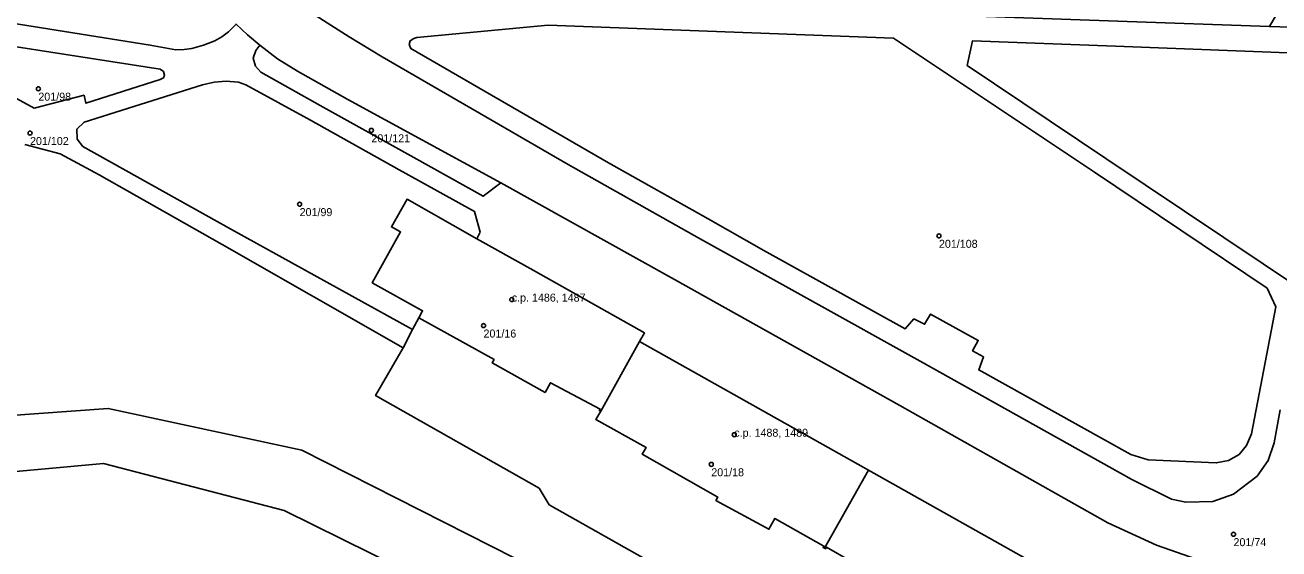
# Model space of a CAD drawing. Extents: x -878211 to -870363, y -1058464 to -1052522.
# Drawn here: x -873711.9 to -873555.2, y -1055780.6 to -1055715.1 of the extents above; entities that cross this region are included whole.
import ezdxf

# ---------------------------------------------------------------- set-up
doc = ezdxf.new("R2010")
doc.units = 0
for name, color, linetype in [('Definiční body', 7, 'Continuous'), ('Polygon budovy', 7, 'Continuous'), ('Polygon parcely', 7, 'Continuous')]:
    doc.layers.add(name, color=color, linetype=linetype)

msp = doc.modelspace()

# ---------------------------------------------------------------- linework, layer by layer
at = {"layer": 'Definiční body'}
for centre in [(-873710.22, -1055723.04994), (-873711.26, -1055728.58994), (-873668.6, -1055728.24994), (-873677.57, -1055737.47994), (-873597.68, -1055741.43994), (-873651.06, -1055749.40994), (-873654.59, -1055752.65994), (-873623.25, -1055766.29994), (-873626.13, -1055769.99994), (-873560.87, -1055778.73994)]:
    msp.add_circle(centre, 0.25, dxfattribs=at)
at = {"layer": 'Polygon budovy'}
for points in [[(-873662.69, -1055751.68), (-873653.26, -1055756.91), (-873653.49, -1055757.32), (-873646.9, -1055761), (-873646.23, -1055759.79), (-873640.03, -1055763.1), (-873640.12, -1055763.26), (-873639.95, -1055763.35), (-873635.09, -1055754.65), (-873634.49, -1055753.57), (-873648.75, -1055745.53), (-873655.43, -1055741.81), (-873664.14, -1055736.85), (-873666.09, -1055740.32), (-873664.96, -1055740.95), (-873668.49, -1055747.29), (-873662.2, -1055750.8)], [(-873635.09, -1055754.65), (-873639.95, -1055763.35), (-873640.54, -1055764.41), (-873634.25, -1055767.91), (-873634.77, -1055768.71), (-873625.33, -1055774.1), (-873625.55, -1055774.5), (-873618.93, -1055778.11), (-873618.17, -1055776.75), (-873612.06, -1055780.22), (-873612.16, -1055780.38), (-873611.98, -1055780.47), (-873606.48, -1055770.71)], [(-873605.64, -1055783.84), (-873606.18, -1055784.79), (-873596.75, -1055790.09), (-873596.98, -1055790.49), (-873590.39, -1055794.18), (-873589.64, -1055792.84), (-873583.53, -1055796.26), (-873583.62, -1055796.45), (-873583.44, -1055796.53), (-873578.58, -1055787.81), (-873577.97, -1055786.79), (-873606.48, -1055770.71), (-873611.98, -1055780.47), (-873611.83, -1055780.55), (-873611.74, -1055780.37)]]:
    msp.add_lwpolyline(points, close=True, dxfattribs=at)
at = {"layer": 'Polygon parcely'}
for points in [[(-873556.36, -1055715.27), (-873555.35, -1055713.48), (-873569.06, -1055705.68), (-873562.38, -1055694.15), (-873564.71, -1055692.84), (-873576.93, -1055700.73), (-873594.28, -1055712.55), (-873594.11, -1055713.95), (-873575.32, -1055714.58)], [(-873520.69, -1055711.19), (-873530.65, -1055705.54), (-873532.46, -1055704.59), (-873531.73, -1055703.24), (-873537.05, -1055700.31), (-873538.29, -1055702.55), (-873538.43, -1055702.48), (-873539.65, -1055704.62), (-873547.68, -1055700.04), (-873548.72, -1055701.94), (-873552.35, -1055708.16), (-873551.42, -1055708.69), (-873552.61, -1055710.72), (-873553.51, -1055710.22), (-873555.35, -1055713.48), (-873556.36, -1055715.27), (-873555.08, -1055715.32), (-873545.24, -1055715.68), (-873548.64, -1055711.57), (-873544.97, -1055705.09), (-873543.59, -1055704.72), (-873525.3, -1055715.24), (-873523.69, -1055716.17), (-873521.21, -1055711.38)], [(-873727.56, -1055716.85), (-873727.19, -1055717.26), (-873717.34, -1055723.12), (-873716.65, -1055722.25), (-873710.76, -1055725.49), (-873704.51, -1055723.86), (-873704.27, -1055724.85), (-873694.98, -1055721.9), (-873694.58, -1055721.68), (-873694.47, -1055721.34), (-873694.57, -1055720.91), (-873694.98, -1055720.6), (-873726.64, -1055715.68), (-873727.17, -1055715.9), (-873727.48, -1055716.32)], [(-873727.56, -1055716.85), (-873727.48, -1055716.32), (-873727.17, -1055715.9), (-873726.64, -1055715.68), (-873694.98, -1055720.6), (-873694.57, -1055720.91), (-873694.47, -1055721.34), (-873694.58, -1055721.68), (-873694.98, -1055721.9), (-873704.27, -1055724.85), (-873704.51, -1055723.86), (-873710.76, -1055725.49), (-873716.65, -1055722.25), (-873717.34, -1055723.12), (-873727.19, -1055717.26)], [(-873663.9, -1055717.53), (-873663.74, -1055717.04), (-873663.31, -1055716.75), (-873662.93, -1055716.64), (-873646.5, -1055715.09), (-873603.37, -1055716.72), (-873578.25, -1055733.47), (-873556.67, -1055747.98), (-873555.57, -1055750.33), (-873558.63, -1055766.17), (-873559.24, -1055767.66), (-873560.18, -1055768.77), (-873561.51, -1055769.51), (-873563.03, -1055769.82), (-873571.52, -1055769.42), (-873573.7, -1055768.75), (-873592.7, -1055758.2), (-873592.11, -1055756.57), (-873593.47, -1055755.82), (-873592.77, -1055754.5), (-873598.73, -1055751.21), (-873599.48, -1055752.49), (-873600.81, -1055751.81), (-873601.88, -1055753.04), (-873619.56, -1055743.25), (-873626.51, -1055739.31), (-873638.98, -1055732.3), (-873663.67, -1055718.02)], [(-873663.9, -1055717.53), (-873663.67, -1055718.02), (-873638.98, -1055732.3), (-873626.51, -1055739.31), (-873619.56, -1055743.25), (-873601.88, -1055753.04), (-873600.81, -1055751.81), (-873599.48, -1055752.49), (-873598.73, -1055751.21), (-873592.77, -1055754.5), (-873593.47, -1055755.82), (-873592.11, -1055756.57), (-873592.7, -1055758.2), (-873573.7, -1055768.75), (-873571.52, -1055769.42), (-873563.03, -1055769.82), (-873561.51, -1055769.51), (-873560.18, -1055768.77), (-873559.24, -1055767.66), (-873558.63, -1055766.17), (-873555.57, -1055750.33), (-873556.67, -1055747.98), (-873578.25, -1055733.47), (-873603.37, -1055716.72), (-873646.5, -1055715.09), (-873662.93, -1055716.64), (-873663.31, -1055716.75), (-873663.74, -1055717.04)], [(-873652.44, -1055734.81), (-873671.56, -1055724.41), (-873677.82, -1055720.86), (-873680.35, -1055719.3), (-873682.53, -1055717.61), (-873683.03, -1055718.28), (-873683.39, -1055719.24), (-873683.1, -1055720.22), (-873682.4, -1055720.96), (-873675, -1055725.14), (-873663.3, -1055731.63), (-873654.65, -1055736.49)], [(-873685.22, -1055722.21), (-873686.74, -1055722.08), (-873688.23, -1055722.22), (-873689.7, -1055722.56), (-873704.49, -1055727.23), (-873705.4, -1055728.08), (-873705.37, -1055729.35), (-873704.65, -1055730.26), (-873686.07, -1055740.65), (-873663.48, -1055753.14), (-873662.69, -1055751.68), (-873662.2, -1055750.8), (-873668.49, -1055747.29), (-873664.96, -1055740.95), (-873666.09, -1055740.32), (-873664.14, -1055736.85), (-873655.43, -1055741.81), (-873655.01, -1055740.98), (-873655.7, -1055738.39), (-873664.29, -1055733.65), (-873665.13, -1055733.17), (-873676.22, -1055726.99), (-873684.3, -1055722.56)], [(-873648.75, -1055745.53), (-873655.43, -1055741.81), (-873664.14, -1055736.85), (-873666.09, -1055740.32), (-873664.96, -1055740.95), (-873668.49, -1055747.29), (-873662.2, -1055750.8), (-873662.69, -1055751.68), (-873653.26, -1055756.91), (-873653.49, -1055757.32), (-873646.9, -1055761), (-873646.23, -1055759.79), (-873640.03, -1055763.1), (-873640.12, -1055763.26), (-873639.95, -1055763.35), (-873635.09, -1055754.65), (-873634.49, -1055753.57)], [(-873606.48, -1055770.71), (-873635.09, -1055754.65), (-873639.95, -1055763.35), (-873640.54, -1055764.41), (-873634.25, -1055767.91), (-873634.77, -1055768.71), (-873625.33, -1055774.1), (-873625.55, -1055774.5), (-873618.93, -1055778.11), (-873618.17, -1055776.75), (-873612.06, -1055780.22), (-873612.16, -1055780.38), (-873611.98, -1055780.47)], [(-873597.32, -1055860.12), (-873588.63, -1055857.43), (-873571.01, -1055846.23), (-873572.66, -1055832.58), (-873589.42, -1055824.02), (-873615.6, -1055809.7), (-873631.57, -1055802.21), (-873654.04, -1055788.37), (-873679.52, -1055775.79), (-873702.07, -1055769.88), (-873724.9, -1055771.98), (-873722.79, -1055780.85), (-873719.38, -1055801.1), (-873680.36, -1055819.48)], [(-873606.48, -1055770.71), (-873611.98, -1055780.47), (-873611.83, -1055780.55), (-873611.74, -1055780.37), (-873605.64, -1055783.84), (-873606.18, -1055784.79), (-873596.75, -1055790.09), (-873596.98, -1055790.49), (-873590.39, -1055794.18), (-873589.64, -1055792.84), (-873583.53, -1055796.26), (-873583.62, -1055796.45), (-873583.44, -1055796.53), (-873578.58, -1055787.81), (-873577.97, -1055786.79)]]:
    msp.add_lwpolyline(points, close=True, dxfattribs=at)
for points in [[(-873728.41, -1055712.49), (-873696.24, -1055717.6), (-873693.04, -1055718.18), (-873692.01, -1055718.16), (-873691.05, -1055718.02), (-873689.57, -1055717.61), (-873688.18, -1055717.04), (-873687.28, -1055716.56), (-873686.46, -1055715.95), (-873685.52, -1055714.97)], [(-873561.2, -1055783.35), (-873570.51, -1055780.09), (-873576.56, -1055777.3), (-873602.56, -1055762.63), (-873630.74, -1055746.89), (-873652.44, -1055734.81), (-873654.65, -1055736.49), (-873663.3, -1055731.63), (-873675, -1055725.14), (-873682.4, -1055720.96), (-873683.1, -1055720.22), (-873683.39, -1055719.24), (-873683.03, -1055718.28), (-873682.53, -1055717.61), (-873684.08, -1055716.32), (-873685.52, -1055714.97), (-873686.46, -1055715.95), (-873687.28, -1055716.56), (-873688.18, -1055717.04), (-873689.57, -1055717.61), (-873691.05, -1055718.02), (-873692.01, -1055718.16), (-873693.04, -1055718.18), (-873696.24, -1055717.6), (-873728.41, -1055712.49)], [(-873555.04, -1055763.19), (-873555.81, -1055767.31), (-873556.53, -1055769.52), (-873557.93, -1055771.47), (-873560.87, -1055773.71), (-873563.47, -1055774.64), (-873566.84, -1055774.73), (-873568.62, -1055774.34), (-873573.59, -1055771.9), (-873600.03, -1055757.12), (-873627.59, -1055741.78), (-873644.03, -1055732.51), (-873667.26, -1055719.05), (-873671.4, -1055716.57), (-873675.5, -1055713.95)], [(-873675.5, -1055713.95), (-873671.4, -1055716.57), (-873667.26, -1055719.05), (-873644.03, -1055732.51), (-873627.59, -1055741.78), (-873600.03, -1055757.12), (-873573.59, -1055771.9), (-873568.62, -1055774.34), (-873566.84, -1055774.73), (-873563.47, -1055774.64), (-873560.87, -1055773.71), (-873557.93, -1055771.47), (-873556.53, -1055769.52), (-873555.81, -1055767.31), (-873555.04, -1055763.19)], [(-873555.08, -1055715.32), (-873556.36, -1055715.27), (-873575.32, -1055714.58), (-873594.11, -1055713.95)], [(-873685.52, -1055714.97), (-873684.08, -1055716.32), (-873682.53, -1055717.61), (-873680.35, -1055719.3), (-873677.82, -1055720.86), (-873671.56, -1055724.41), (-873652.44, -1055734.81), (-873630.74, -1055746.89), (-873602.56, -1055762.63), (-873576.56, -1055777.3), (-873570.51, -1055780.09), (-873561.2, -1055783.35), (-873553.11, -1055785.57)], [(-873552.25, -1055748.21), (-873576.81, -1055731.78), (-873594.15, -1055720.15), (-873593.49, -1055717.06), (-873575.63, -1055717.71), (-873543.29, -1055718.96)], [(-873543.29, -1055718.96), (-873575.63, -1055717.71), (-873593.49, -1055717.06), (-873594.15, -1055720.15), (-873576.81, -1055731.78), (-873552.25, -1055748.21)], [(-873711.91, -1055730.03), (-873707.49, -1055731.17), (-873702.6, -1055733.82), (-873687.25, -1055742.51), (-873664.63, -1055755.42), (-873663.48, -1055753.14), (-873686.07, -1055740.65), (-873704.65, -1055730.26), (-873705.37, -1055729.35), (-873705.4, -1055728.08), (-873704.49, -1055727.23), (-873689.7, -1055722.56), (-873688.23, -1055722.22), (-873686.74, -1055722.08), (-873685.22, -1055722.21), (-873684.3, -1055722.56), (-873676.22, -1055726.99), (-873665.13, -1055733.17), (-873664.29, -1055733.65), (-873655.7, -1055738.39), (-873655.01, -1055740.98), (-873655.43, -1055741.81), (-873648.75, -1055745.53), (-873634.49, -1055753.57), (-873635.09, -1055754.65), (-873606.48, -1055770.71), (-873577.97, -1055786.79)], [(-873727.54, -1055764.9), (-873701.49, -1055763.01), (-873677.31, -1055768.23), (-873650.68, -1055781.72), (-873631.98, -1055793.09), (-873629.6, -1055793.81), (-873626.37, -1055793.65), (-873623.37, -1055792.38), (-873620.67, -1055789.46), (-873620.18, -1055786.74), (-873621.13, -1055784.41), (-873622.51, -1055783.31), (-873624.26, -1055783.1), (-873625.85, -1055784.23), (-873626.97, -1055786.02), (-873646.39, -1055775.05), (-873647.65, -1055772.96), (-873668.07, -1055761.4), (-873664.63, -1055755.42), (-873687.25, -1055742.51), (-873702.6, -1055733.82), (-873707.49, -1055731.17), (-873711.91, -1055730.03)], [(-873605.64, -1055783.84), (-873611.74, -1055780.37), (-873611.83, -1055780.55), (-873611.98, -1055780.47), (-873612.16, -1055780.38), (-873612.06, -1055780.22), (-873618.17, -1055776.75), (-873618.93, -1055778.11), (-873625.55, -1055774.5), (-873625.33, -1055774.1), (-873634.77, -1055768.71), (-873634.25, -1055767.91), (-873640.54, -1055764.41), (-873639.95, -1055763.35), (-873640.12, -1055763.26), (-873640.03, -1055763.1), (-873646.23, -1055759.79), (-873646.9, -1055761), (-873653.49, -1055757.32), (-873653.26, -1055756.91), (-873662.69, -1055751.68), (-873663.48, -1055753.14), (-873664.63, -1055755.42), (-873668.07, -1055761.4), (-873647.65, -1055772.96), (-873646.39, -1055775.05), (-873626.97, -1055786.02)], [(-873650.68, -1055781.72), (-873677.31, -1055768.23), (-873701.49, -1055763.01), (-873727.54, -1055764.9)], [(-873724.9, -1055771.98), (-873702.07, -1055769.88), (-873679.52, -1055775.79), (-873654.04, -1055788.37), (-873631.57, -1055802.21), (-873615.6, -1055809.7), (-873589.42, -1055824.02), (-873572.66, -1055832.58), (-873532.49, -1055847.79)]]:
    msp.add_lwpolyline(points, dxfattribs=at)

# ---------------------------------------------------------------- texts
at = {"layer": 'Definiční body'}
for s, p in [('201/98', (-873710.22, -1055724.539)), ('201/121', (-873668.6, -1055729.739)), ('201/102', (-873711.26, -1055730.079)), ('201/99', (-873677.57, -1055738.969)), ('201/108', (-873597.68, -1055742.929)), ('c.p. 1486, 1487', (-873651.06, -1055749.659)), ('201/16', (-873654.59, -1055754.149)), ('c.p. 1488, 1489', (-873623.25, -1055766.55)), ('201/18', (-873626.13, -1055771.489)), ('201/74', (-873560.87, -1055780.229))]:
    msp.add_text(s, height=0.999996, dxfattribs=at).set_placement(p)

doc.saveas('drawing.dxf')
